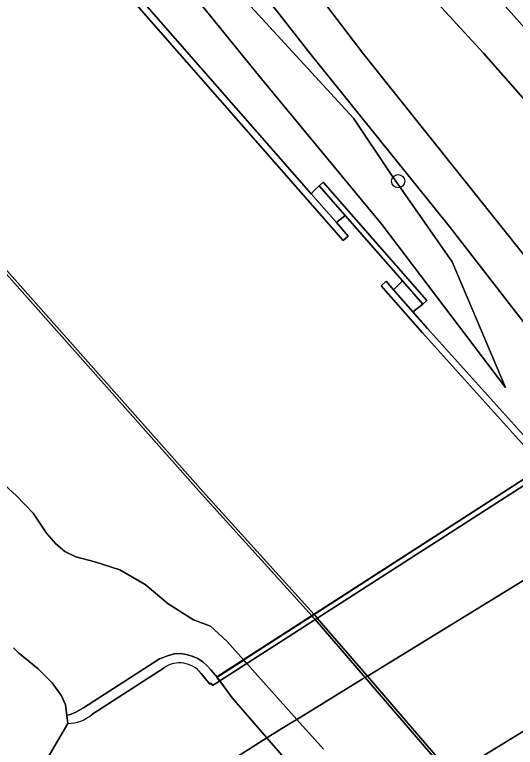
# Model space of a CAD drawing. Extents: x 157445 to 158888, y 383061 to 384688.
# Drawn here: x 157890.3 to 157927.6, y 383198.3 to 383252.9 of the extents above; entities that cross this region are included whole.
import ezdxf

# ---------------------------------------------------------------- set-up
doc = ezdxf.new("R2010")
doc.units = 0
for name, color, linetype in [('IMGEO_Berm_gesloten', 7, 'Continuous'), ('IMGEO_Berm_groen', 7, 'Continuous'), ('IMGEO_Boom', 7, 'Continuous'), ('IMGEO_Dek', 7, 'Continuous'), ('IMGEO_Grasland_overig', 7, 'Continuous'), ('IMGEO_Groenvoorziening', 7, 'Continuous'), ('IMGEO_Hek', 7, 'Continuous'), ('IMGEO_Kademuur', 7, 'Continuous'), ('IMGEO_Muur', 7, 'Continuous'), ('IMGEO_Oever', 7, 'Continuous'), ('IMGEO_Rijbaan_regionaal_gesloten', 7, 'Continuous'), ('IMGEO_Terreindeel_gesloten', 7, 'Continuous'), ('IMGEO_Voetpad_gesloten', 7, 'Continuous'), ('IMGEO_Waterloop', 7, 'Continuous')]:
    doc.layers.add(name, color=color, linetype=linetype)

msp = doc.modelspace()

# ---------------------------------------------------------------- linework, layer by layer
at = {"layer": 'IMGEO_Berm_gesloten'}
msp.add_lwpolyline([(157948.487, 383209.997), (157948.445, 383210.044), (157947.348, 383211.289), (157915.652, 383191.82), (157916.476, 383190.516), (157917.06, 383189.846), (157917.092, 383189.809), (157927.849, 383196.73)], close=True, dxfattribs=at)
at = {"layer": 'IMGEO_Berm_groen'}
for points in [[(157890.988, 383194.548), (157894.253, 383200.099), (157894.171, 383200.679), (157894.082, 383201.475), (157893.784, 383202.154), (157893.074, 383203.134), (157892.041, 383204.152), (157890.574, 383205.364), (157890.212, 383205.721)], [(157901.41, 383204.241), (157896.046, 383200.756)], [(157909.061, 383199.03), (157906.475, 383201.999), (157905.568, 383203.262), (157905.537, 383203.242), (157905.027, 383202.914), (157904.913, 383203.092), (157904.83, 383203.035), (157904.177, 383203.824)], [(157894.253, 383200.099), (157890.988, 383194.548), (157894.369, 383189.107), (157894.92, 383187.296), (157905.045, 383196.463), (157909.061, 383199.03)]]:
    msp.add_lwpolyline(points, dxfattribs=at)
for centre, radius, start, end in [((157902.572, 383202.565), 2.039, 38.109, 124.7505), ((157894.193, 383203.038), 2.939, 271.169, 309.0792)]:
    msp.add_arc(centre, radius, start, end, dxfattribs=at)
at = {"layer": 'IMGEO_Boom'}
msp.add_circle((157918.845, 383240.47), 0.489, dxfattribs=at)
at = {"layer": 'IMGEO_Dek'}
msp.add_lwpolyline([(157938.216, 383194.271), (157953.334, 383204.497), (157951.518, 383206.559), (157950.719, 383207.465), (157950.668, 383207.523), (157948.487, 383209.997), (157948.445, 383210.044), (157947.348, 383211.289), (157947.337, 383211.301), (157942.994, 383216.227), (157940.93, 383218.569), (157937.817, 383222.1), (157936.823, 383223.346), (157936.724, 383223.485), (157936.583, 383223.683), (157905.336, 383203.578), (157905.373, 383203.535), (157905.33, 383203.507), (157905.446, 383203.36), (157905.527, 383203.256), (157905.537, 383203.242), (157906.475, 383201.999), (157909.061, 383199.03), (157911.011, 383196.791)], dxfattribs=at)
at = {"layer": 'IMGEO_Grasland_overig'}
msp.add_lwpolyline([(157890.212, 383205.721), (157890.574, 383205.364), (157892.041, 383204.152), (157893.074, 383203.134), (157893.784, 383202.154), (157894.082, 383201.475), (157894.171, 383200.679), (157894.501, 383200.777), (157894.855, 383200.932), (157895.424, 383201.263), (157901.074, 383204.917), (157901.735, 383205.165), (157902.187, 383205.283), (157902.662, 383205.31), (157903.066, 383205.236), (157903.512, 383205.118), (157903.93, 383204.933), (157904.308, 383204.688), (157904.633, 383204.399), (157904.902, 383204.078), (157905.373, 383203.535), (157907.344, 383204.808), (157906.079, 383206.221), (157904.882, 383207.339), (157903.608, 383207.814), (157901.715, 383209.006), (157899.998, 383210.446), (157898.11, 383211.533), (157896.271, 383212.141), (157894.842, 383212.502), (157894.025, 383212.891), (157893.359, 383213.474), (157892.657, 383214.268), (157891.657, 383215.741), (157890.425, 383217.043), (157888.618, 383218.693)], dxfattribs=at)
at = {"layer": 'IMGEO_Groenvoorziening'}
for points in [[(157819.868, 383363.95), (157840.702, 383340.129), (157856.871, 383321.74), (157876.952, 383300.826), (157877.178, 383300.624), (157883.671, 383294.861), (157904.085, 383277.064), (157905.243, 383276.051), (157913.495, 383268.061), (157920.644, 383260.408), (157929.936, 383250), (157945.627, 383232.424), (157943.413, 383231.061), (157948.97, 383232.31), (157933.282, 383250), (157922.54, 383262.113), (157912.574, 383272.677), (157895.75, 383287.54), (157892.353, 383290.294), (157878.365, 383302.971), (157857.156, 383325.085), (157844.559, 383339.577), (157839.418, 383345.491), (157821.749, 383365.653)], [(157880.943, 383294.572), (157879.22, 383297.075), (157877.178, 383300.624), (157876.952, 383300.826), (157856.871, 383321.74), (157866.539, 383308.593), (157869.685, 383304.315), (157885.528, 383284.108), (157912.27, 383250), (157922.645, 383237.116), (157934.23, 383222.168), (157951.825, 383203.476), (157953.334, 383204.497)], [(157854.953, 383312.545), (157859.97, 383307.251), (157866.336, 383300.067), (157877.055, 383287.129), (157879.083, 383284.208), (157881.179, 383281.998), (157884.324, 383277.835), (157888.045, 383273.242), (157894.788, 383265.544), (157901.575, 383256.835), (157908.535, 383248.235), (157917.651, 383237.226), (157926.842, 383225.106), (157922.86, 383234.47), (157918.267, 383241.049), (157915.529, 383245.154), (157906.995, 383254.443), (157901.188, 383262.739), (157893.63, 383272.831), (157887.593, 383281.168), (157885.528, 383284.108), (157869.685, 383304.315), (157866.539, 383308.593)], [(157922.691, 383196.2), (157920.659, 383198.555), (157918.342, 383201.241), (157916.378, 383203.517), (157912.653, 383207.835), (157912.571, 383207.93), (157912.498, 383208.015), (157912.429, 383208.09), (157904.185, 383217.212), (157869.866, 383255.858), (157862.241, 383264.631), (157854.685, 383272.977), (157840.266, 383289.445), (157826.366, 383305.633)], [(157937.017, 383227.429), (157942.096, 383230.712), (157942.331, 383230.946), (157939.437, 383233.814), (157925.187, 383250), (157917.229, 383258.691), (157910.822, 383265.299), (157883.671, 383294.861), (157877.178, 383300.624), (157879.22, 383297.075), (157880.943, 383294.572)], [(157934.23, 383222.168), (157922.645, 383237.116), (157912.27, 383250), (157885.528, 383284.108)], [(157887.593, 383281.168), (157893.63, 383272.831), (157901.188, 383262.739), (157906.995, 383254.443), (157915.529, 383245.154), (157918.267, 383241.049), (157922.86, 383234.47), (157926.842, 383225.106), (157917.651, 383237.226), (157908.535, 383248.235), (157901.575, 383256.835), (157894.788, 383265.544), (157888.045, 383273.242)], [(157894.055, 383277.412), (157912.075, 383255.444), (157916.222, 383250), (157935.965, 383225.269)], [(157935.965, 383225.269), (157916.222, 383250), (157912.075, 383255.444), (157894.055, 383277.412)], [(157899.945, 383253.705), (157912.362, 383239.528), (157912.605, 383239.787), (157912.968, 383240.126), (157913.268, 383240.389), (157920.981, 383231.583), (157920.681, 383231.319), (157919.945, 383230.751), (157921.035, 383229.512), (157928.857, 383220.816)], [(157888.618, 383218.693), (157890.425, 383217.043), (157891.657, 383215.741), (157892.657, 383214.268), (157893.359, 383213.474), (157894.025, 383212.891), (157894.842, 383212.502), (157896.271, 383212.141), (157898.11, 383211.533), (157899.998, 383210.446), (157901.715, 383209.006), (157903.608, 383207.814), (157904.882, 383207.339), (157906.079, 383206.221), (157907.344, 383204.808), (157907.476, 383204.662), (157907.564, 383204.565), (157911.294, 383200.4), (157913.289, 383198.174)], [(157913.289, 383198.174), (157911.294, 383200.4), (157907.564, 383204.565), (157907.476, 383204.662), (157907.344, 383204.808), (157905.373, 383203.535), (157905.558, 383203.276), (157905.568, 383203.262), (157906.475, 383201.999), (157909.061, 383199.03), (157911.011, 383196.791)]]:
    msp.add_lwpolyline(points, dxfattribs=at)
msp.add_lwpolyline([(157943.413, 383231.061), (157945.627, 383232.424), (157929.936, 383250), (157920.644, 383260.408), (157913.495, 383268.061), (157905.243, 383276.051), (157904.085, 383277.064), (157883.671, 383294.861), (157910.822, 383265.299), (157917.229, 383258.691), (157925.187, 383250), (157939.437, 383233.814), (157942.331, 383230.946), (157943.249, 383231.859), (157943.819, 383231.467)], close=True, dxfattribs=at)
at = {"layer": 'IMGEO_Hek'}
for points in [[(157912.6, 383208.2), (157929.467, 383219.093)], [(157912.429, 383208.09), (157907.344, 383204.808)], [(157912.6, 383208.2), (157912.429, 383208.09)], [(157907.344, 383204.808), (157905.373, 383203.535), (157905.33, 383203.507)]]:
    msp.add_lwpolyline(points, dxfattribs=at)
at = {"layer": 'IMGEO_Kademuur'}
for points in [[(157833.403, 383330.862), (157838.382, 383325.044), (157853.494, 383307.318), (157866.203, 383292.293), (157876.661, 383280.152), (157887.441, 383267.609), (157896.454, 383257.066), (157899.566, 383253.379), (157914.743, 383236.05), (157915.119, 383236.379), (157914.241, 383237.382), (157912.362, 383239.528), (157899.945, 383253.705), (157896.835, 383257.389), (157887.821, 383267.935), (157877.04, 383280.478), (157866.583, 383292.617), (157853.875, 383307.642), (157838.763, 383325.368), (157833.781, 383331.188)], [(157826.366, 383305.633), (157840.266, 383289.445), (157854.685, 383272.977), (157862.241, 383264.631), (157869.866, 383255.858), (157904.185, 383217.212), (157912.429, 383208.09), (157912.498, 383208.015), (157912.571, 383207.93), (157912.653, 383207.835), (157916.378, 383203.517), (157918.342, 383201.241), (157920.659, 383198.555), (157922.691, 383196.2)], [(157922.861, 383196.304), (157920.83, 383198.659), (157918.514, 383201.345), (157916.55, 383203.622), (157912.823, 383207.944), (157912.741, 383208.039), (157912.668, 383208.125), (157912.6, 383208.2), (157904.334, 383217.345), (157870.016, 383255.991), (157862.39, 383264.764), (157854.834, 383273.11), (157840.418, 383289.576), (157826.516, 383305.765)]]:
    msp.add_lwpolyline(points, dxfattribs=at)
for points in [[(157913.268, 383240.389), (157912.968, 383240.126), (157914.909, 383237.909), (157919.157, 383233.059), (157920.681, 383231.319), (157920.981, 383231.583)], [(157919.945, 383230.751), (157918.506, 383232.387), (157917.955, 383233.014), (157917.579, 383232.684), (157920.661, 383229.179), (157928.485, 383220.483), (157928.857, 383220.816), (157921.035, 383229.512)]]:
    msp.add_lwpolyline(points, close=True, dxfattribs=at)
at = {"layer": 'IMGEO_Muur'}
for points in [[(157904.177, 383203.824), (157904.83, 383203.035), (157904.913, 383203.092), (157905.027, 383202.914), (157905.537, 383203.242), (157905.568, 383203.262), (157905.558, 383203.276), (157905.373, 383203.535), (157904.902, 383204.078), (157904.633, 383204.399), (157904.308, 383204.688), (157903.93, 383204.933), (157903.512, 383205.118), (157903.066, 383205.236), (157902.662, 383205.31), (157902.187, 383205.283), (157901.735, 383205.165), (157901.074, 383204.917), (157895.424, 383201.263), (157894.855, 383200.932), (157894.501, 383200.777), (157894.171, 383200.679), (157894.253, 383200.099)], [(157896.046, 383200.756), (157901.41, 383204.241)]]:
    msp.add_lwpolyline(points, dxfattribs=at)
for centre, radius, start, end in [((157902.572, 383202.565), 2.039, 38.109, 124.7505), ((157894.193, 383203.038), 2.939, 271.169, 309.0792)]:
    msp.add_arc(centre, radius, start, end, dxfattribs=at)
at = {"layer": 'IMGEO_Oever'}
for points in [[(157912.968, 383240.126), (157912.605, 383239.787), (157912.362, 383239.528), (157914.241, 383237.382), (157914.909, 383237.909)], [(157919.157, 383233.059), (157918.506, 383232.387), (157919.945, 383230.751), (157920.681, 383231.319)]]:
    msp.add_lwpolyline(points, close=True, dxfattribs=at)
at = {"layer": 'IMGEO_Rijbaan_regionaal_gesloten'}
for points in [[(157947.348, 383211.289), (157947.337, 383211.301), (157942.994, 383216.227), (157940.93, 383218.569), (157934.424, 383214.581), (157933.952, 383214.291), (157933.777, 383214.184), (157916.55, 383203.622), (157916.378, 383203.517), (157916.165, 383203.386), (157911.294, 383200.4), (157910.695, 383200.033), (157909.061, 383199.03), (157911.011, 383196.791), (157915.412, 383191.738), (157915.449, 383191.695), (157915.652, 383191.82)], [(157911.011, 383196.791), (157909.061, 383199.03), (157905.045, 383196.463), (157894.92, 383187.296)]]:
    msp.add_lwpolyline(points, close=True, dxfattribs=at)
at = {"layer": 'IMGEO_Terreindeel_gesloten'}
msp.add_lwpolyline([(157936.823, 383223.346), (157936.724, 383223.485), (157936.583, 383223.683), (157905.336, 383203.578), (157905.373, 383203.535), (157905.33, 383203.507), (157905.446, 383203.36), (157905.527, 383203.256), (157905.537, 383203.242), (157905.568, 383203.262)], close=True, dxfattribs=at)
at = {"layer": 'IMGEO_Voetpad_gesloten'}
msp.add_lwpolyline([(157933.777, 383214.184), (157933.952, 383214.291), (157934.424, 383214.581), (157940.93, 383218.569), (157937.817, 383222.1), (157936.823, 383223.346), (157905.568, 383203.262), (157905.537, 383203.242), (157906.475, 383201.999), (157909.061, 383199.03), (157910.695, 383200.033), (157911.294, 383200.4), (157916.165, 383203.386), (157916.378, 383203.517), (157916.55, 383203.622)], close=True, dxfattribs=at)
at = {"layer": 'IMGEO_Waterloop'}
for points in [[(157826.516, 383305.765), (157840.418, 383289.576), (157854.834, 383273.11), (157862.39, 383264.764), (157870.016, 383255.991), (157904.334, 383217.345), (157912.6, 383208.2), (157912.668, 383208.125), (157912.741, 383208.039), (157912.823, 383207.944), (157916.55, 383203.622), (157918.514, 383201.345), (157920.83, 383198.659), (157922.861, 383196.304)], [(157946.4, 383199.807), (157944.601, 383201.856), (157943.617, 383202.977), (157941.395, 383205.507), (157940.166, 383206.907), (157935.826, 383211.851), (157933.777, 383214.184), (157929.724, 383218.801), (157929.65, 383218.885), (157929.467, 383219.093), (157928.353, 383220.362), (157928.485, 383220.483), (157920.661, 383229.179), (157917.579, 383232.684), (157917.955, 383233.014), (157918.506, 383232.387), (157919.157, 383233.059), (157914.909, 383237.909), (157914.241, 383237.382), (157915.119, 383236.379), (157914.743, 383236.05), (157899.566, 383253.379), (157896.454, 383257.066), (157887.441, 383267.609)]]:
    msp.add_lwpolyline(points, dxfattribs=at)

doc.saveas('drawing.dxf')
